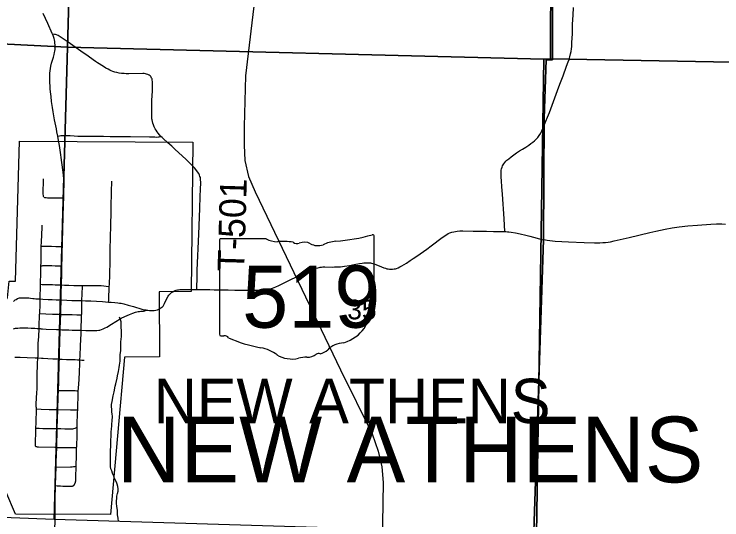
# Model space of a CAD drawing. Extents: x 0 to 34, y 0 to 22.
# Drawn here: x 5.147 to 6.653, y 17.611 to 18.687 of the extents above; entities that cross this region are included whole.
import ezdxf

# ---------------------------------------------------------------- set-up
doc = ezdxf.new("R2010")
doc.units = 0
for name, color, linetype in [('GM_X_City_Street', 7, 'Continuous'), ('GM_X_Corporation', 7, 'Continuous'), ('GM_X_Corporation_Text', 7, 'Continuous'), ('GM_X_County_Road', 7, 'Continuous'), ('GM_X_Minor_River', 7, 'Continuous'), ('GM_X_Rail_Line', 7, 'Continuous'), ('GM_X_Section_Text', 7, 'Continuous'), ('GM_X_State_Location', 7, 'Continuous'), ('GM_X_State_Route', 7, 'Continuous'), ('GM_X_State_Shield', 7, 'Continuous'), ('GM_X_Township_Road', 7, 'Continuous'), ('GM_X_Township_Road_Text', 7, 'Continuous'), ('SH_Text', 7, 'Continuous')]:
    doc.layers.add(name, color=color, linetype=linetype)

msp = doc.modelspace()

# ---------------------------------------------------------------- linework, layer by layer
at = {"layer": 'GM_X_City_Street'}
for points in [[(5.2096, 18.2975), (5.2092, 18.2991), (5.2089, 18.3), (5.2088, 18.3011), (5.2086, 18.3043), (5.2093, 18.3364)], [(5.3473, 18.0744), (5.3477, 18.0781), (5.3478, 18.0801), (5.3488, 18.1076), (5.3492, 18.1119), (5.3496, 18.1167), (5.35, 18.1283), (5.3501, 18.1334), (5.3505, 18.1609), (5.3507, 18.1724), (5.3509, 18.1869), (5.351, 18.1944), (5.3512, 18.203), (5.3514, 18.2107), (5.3523, 18.2389), (5.3528, 18.2653), (5.3532, 18.2766), (5.3533, 18.2879), (5.3536, 18.298), (5.3539, 18.3092), (5.3545, 18.3318)], [(5.2096, 18.2975), (5.2111, 18.2971), (5.2144, 18.2968), (5.2173, 18.2966), (5.2235, 18.2964), (5.2294, 18.2963), (5.2422, 18.2961), (5.2522, 18.296)], [(5.237, 17.7645), (5.2332, 17.7646), (5.1985, 17.7653), (5.1959, 17.7655), (5.1951, 17.7657), (5.1943, 17.7658), (5.1938, 17.766), (5.1933, 17.7663), (5.193, 17.7665), (5.1926, 17.7667), (5.1924, 17.767), (5.1922, 17.7672), (5.1921, 17.7673), (5.1929, 17.8057), (5.1931, 17.8168), (5.1943, 17.8466), (5.1942, 17.8485), (5.194, 17.8496), (5.1937, 17.8507), (5.1935, 17.8521), (5.1937, 17.8579), (5.1949, 17.8819), (5.1952, 17.8886), (5.1953, 17.898), (5.1956, 17.9215), (5.196, 17.939), (5.1963, 17.9454), (5.1966, 17.9528), (5.1967, 17.9553), (5.1971, 17.956), (5.1972, 17.9567), (5.1974, 17.9576), (5.1975, 17.9598), (5.1977, 17.9638), (5.1979, 17.9862), (5.1987, 18.0009), (5.1992, 18.0071), (5.1995, 18.0109), (5.1998, 18.014), (5.1997, 18.0169), (5.1996, 18.018), (5.1998, 18.0224), (5.2008, 18.0476), (5.2009, 18.0496), (5.2011, 18.0527), (5.2014, 18.0558), (5.2016, 18.0639), (5.2017, 18.0749), (5.2018, 18.081), (5.202, 18.0865), (5.2026, 18.1062), (5.2028, 18.1121), (5.203, 18.138), (5.2031, 18.1467), (5.2035, 18.1507), (5.2037, 18.1584), (5.2041, 18.1693), (5.2042, 18.1781), (5.2043, 18.1899), (5.2043, 18.1933), (5.2046, 18.202), (5.2059, 18.2338), (5.2061, 18.238)], [(5.2043, 18.1933), (5.2088, 18.1933), (5.219, 18.1932), (5.2262, 18.193), (5.2354, 18.1927), (5.2491, 18.1928)], [(5.2035, 18.1507), (5.205, 18.1512), (5.2063, 18.1516), (5.2076, 18.152), (5.2085, 18.1521), (5.2095, 18.1522), (5.2185, 18.1521), (5.2269, 18.1519), (5.234, 18.1516), (5.2398, 18.1514), (5.244, 18.1512), (5.2482, 18.1511)], [(5.2028, 18.1121), (5.2062, 18.1119), (5.2111, 18.1118), (5.2178, 18.1117), (5.228, 18.1114), (5.234, 18.1113), (5.2401, 18.1112), (5.2473, 18.1109), (5.2538, 18.1106), (5.2627, 18.1103), (5.2734, 18.1099), (5.2826, 18.1096), (5.2872, 18.1095), (5.2919, 18.1093), (5.3055, 18.1094), (5.3137, 18.1097), (5.3186, 18.1099), (5.3317, 18.1096), (5.3373, 18.1092), (5.3425, 18.1085), (5.3488, 18.1076)], [(5.2344, 17.6836), (5.2384, 17.6833), (5.2423, 17.6831), (5.245, 17.6828), (5.2504, 17.6824), (5.2597, 17.6822), (5.2638, 17.6821), (5.2688, 17.6821), (5.2697, 17.6823), (5.2704, 17.6825), (5.2712, 17.6828), (5.2719, 17.6831), (5.2725, 17.6834), (5.2732, 17.684), (5.2739, 17.6846), (5.2744, 17.6851), (5.2748, 17.6857), (5.2751, 17.6863), (5.2754, 17.6868), (5.2757, 17.6873), (5.2759, 17.6878), (5.2762, 17.6882), (5.2764, 17.6887), (5.2766, 17.6893), (5.2768, 17.6899), (5.277, 17.6905), (5.2772, 17.6912), (5.2773, 17.6918), (5.2774, 17.6924), (5.2776, 17.6931), (5.2777, 17.6939), (5.2779, 17.701), (5.2786, 17.7247), (5.2792, 17.7485), (5.2794, 17.7547), (5.2795, 17.7645), (5.2797, 17.7664), (5.2798, 17.7685), (5.2799, 17.7728), (5.2803, 17.7845), (5.2803, 17.8076), (5.2804, 17.8134), (5.2807, 17.8214), (5.281, 17.8298), (5.2815, 17.8394), (5.2818, 17.8446), (5.2827, 17.8819), (5.2828, 17.8855), (5.283, 17.8876), (5.2832, 17.8891), (5.2834, 17.8904), (5.2835, 17.8912), (5.2846, 17.9095), (5.2857, 17.926), (5.2859, 17.9314), (5.2861, 17.9371), (5.2864, 17.9512), (5.2868, 17.96), (5.2877, 17.9808), (5.2884, 17.9945), (5.2888, 18.0065), (5.289, 18.0144), (5.2892, 18.0186), (5.2895, 18.0396), (5.2898, 18.0454), (5.29, 18.0469), (5.2901, 18.0479), (5.2902, 18.0486), (5.2903, 18.0495), (5.2908, 18.0736), (5.2909, 18.0773), (5.2912, 18.0916), (5.2919, 18.1077), (5.2919, 18.1093)], [(5.2009, 18.0496), (5.2142, 18.0493), (5.2278, 18.0488), (5.2329, 18.0485), (5.2368, 18.0484), (5.2412, 18.0482), (5.2457, 18.0479), (5.2552, 18.0478), (5.2614, 18.0477), (5.27, 18.0475), (5.2797, 18.0473), (5.285, 18.0471), (5.29, 18.0469)], [(5.3536, 18.0274), (5.3718, 18.0385), (5.3745, 18.0401), (5.3821, 18.0438), (5.3917, 18.0479), (5.399, 18.0507), (5.405, 18.0527), (5.4076, 18.0534), (5.4104, 18.054), (5.4135, 18.0544), (5.4163, 18.0547), (5.4186, 18.0548), (5.4203, 18.055), (5.4218, 18.0552), (5.4233, 18.0555), (5.4246, 18.0558), (5.426, 18.0562), (5.4277, 18.0567), (5.4291, 18.0571)], [(5.145, 18.0172), (5.1474, 18.0179), (5.1497, 18.0184), (5.1519, 18.0187), (5.1545, 18.019), (5.1586, 18.0191), (5.166, 18.0194), (5.1754, 18.0193), (5.1826, 18.0189), (5.1902, 18.0185), (5.1954, 18.0182), (5.1996, 18.018), (5.2017, 18.0177), (5.2033, 18.0175), (5.2065, 18.0173), (5.2147, 18.0169), (5.2365, 18.0161), (5.2446, 18.0158), (5.248, 18.0155), (5.2523, 18.0153), (5.257, 18.0151), (5.2629, 18.0149), (5.2697, 18.0147), (5.2765, 18.0146), (5.2831, 18.0144), (5.289, 18.0144), (5.2991, 18.0139), (5.3107, 18.0135), (5.3145, 18.0134), (5.3188, 18.0135), (5.3223, 18.0137), (5.3264, 18.0143), (5.3291, 18.0148), (5.3322, 18.0158), (5.3357, 18.0171), (5.3403, 18.0195), (5.3436, 18.0212), (5.3536, 18.0274)], [(5.1481, 17.957), (5.1524, 17.957), (5.1592, 17.9567), (5.1744, 17.956), (5.1915, 17.9553), (5.1967, 17.9553), (5.2044, 17.9547)], [(5.2044, 17.9547), (5.2083, 17.9545), (5.2184, 17.9538), (5.2286, 17.9534), (5.2392, 17.9532), (5.2428, 17.953)], [(5.2428, 17.953), (5.245, 17.9527), (5.2467, 17.9525), (5.2485, 17.9524), (5.2579, 17.9523), (5.2763, 17.9518), (5.2815, 17.9516), (5.2864, 17.9512), (5.2906, 17.9508), (5.2952, 17.9505)], [(5.2409, 17.8863), (5.2585, 17.886), (5.2763, 17.8857), (5.28, 17.8855), (5.2828, 17.8855)], [(5.1943, 17.8466), (5.2043, 17.8461), (5.2211, 17.8456), (5.2312, 17.8454), (5.2396, 17.8453), (5.2664, 17.845), (5.2759, 17.8447), (5.2818, 17.8446)], [(5.1929, 17.8057), (5.1998, 17.8056), (5.2079, 17.8054), (5.2153, 17.8053), (5.2211, 17.8052), (5.2383, 17.8052), (5.2462, 17.8049), (5.2545, 17.8046), (5.265, 17.8042), (5.2701, 17.8044), (5.2717, 17.8047), (5.2737, 17.8051), (5.2762, 17.806), (5.2803, 17.8076)], [(5.237, 17.7645), (5.2412, 17.7643), (5.2795, 17.7645)], [(5.2356, 17.7229), (5.2662, 17.7232), (5.27, 17.7236), (5.2727, 17.7239), (5.2755, 17.7243), (5.2786, 17.7247)]]:
    msp.add_lwpolyline(points, dxfattribs=at)
at = {"layer": 'GM_X_Corporation'}
for points in [[(6.2895, 20.4), (2.6, 20.4), (2.6, 16.6918), (3.1555, 16.6686), (3.1684, 16.6682), (4.0515, 16.6368), (4.1011, 16.6362), (4.1867, 16.6352), (4.5473, 16.6256), (4.6351, 16.6229), (5.4202, 16.5982), (6.0834, 16.5816), (6.2194, 16.578), (6.2729, 18.2077), (6.2744, 18.4654), (6.2786, 18.5898), (6.292, 18.5898), (6.2926, 19.1539), (6.2942, 19.6131), (6.2595, 19.6124)], [(9.4, 16.4853), (9.4, 20.4), (6.2895, 20.4), (6.2595, 19.6124), (6.2942, 19.6131), (6.2926, 19.1539), (6.292, 18.5898), (6.2786, 18.5898), (6.2744, 18.4654), (6.2729, 18.2077), (6.2194, 16.578), (8.0963, 16.5226), (9.09, 16.4927)], [(4.2853, 19.7839), (5.2933, 19.7705), (5.2887, 19.6211), (5.2602, 18.6174), (4.2417, 18.6679), (4.2724, 19.7849)], [(6.258, 19.6163), (6.2913, 19.615), (6.2882, 18.592), (6.2734, 18.5913), (5.2602, 18.6174), (5.2887, 19.6211)], [(6.2913, 19.615), (7.2834, 19.5867), (7.3046, 19.5855), (7.291, 18.5737), (6.2882, 18.592)], [(4.2417, 18.6679), (5.2602, 18.6174), (5.2318, 17.611), (4.2074, 17.6513)], [(6.2734, 18.5913), (6.258, 17.5799), (5.2318, 17.611), (5.2602, 18.6174)], [(6.2734, 18.5913), (6.2882, 18.592), (7.291, 18.5737), (7.261, 17.5518), (6.258, 17.5799)], [(5.1491, 17.6228), (5.0046, 17.9608), (5.023, 17.9742), (5.0344, 17.9657), (5.1325, 18.083), (5.1358, 18.119), (5.1491, 18.119), (5.158, 18.4166), (5.527, 18.415), (5.5234, 18.0969), (5.4552, 18.0962), (5.4557, 17.9574), (5.3812, 17.9572), (5.3516, 17.6218)]]:
    msp.add_lwpolyline(points, close=True, dxfattribs=at)
at = {"layer": 'GM_X_County_Road'}
for points in [[(6.2814, 18.4679), (6.2855, 18.478), (6.2974, 18.5095), (6.3029, 18.5247), (6.3079, 18.5382), (6.3146, 18.5558), (6.3222, 18.5763), (6.3258, 18.5857), (6.3275, 18.5907), (6.3291, 18.5962), (6.3307, 18.6026), (6.3317, 18.6078), (6.3325, 18.6133), (6.3331, 18.6185), (6.3336, 18.6271), (6.3345, 18.6453), (6.3351, 18.6659), (6.3359, 18.6855), (6.3368, 18.7017)], [(6.1907, 18.2247), (6.1895, 18.2514), (6.1856, 18.3043), (6.1845, 18.3195), (6.1834, 18.3321), (6.1829, 18.3404), (6.1828, 18.3478), (6.183, 18.3513), (6.1833, 18.355), (6.184, 18.3582), (6.1849, 18.3614), (6.1861, 18.3642), (6.1872, 18.3662), (6.1887, 18.3685), (6.1908, 18.3716), (6.1928, 18.374), (6.1953, 18.3764), (6.199, 18.3796), (6.2041, 18.3834), (6.2156, 18.392), (6.2218, 18.396), (6.2281, 18.3997), (6.2357, 18.4044), (6.242, 18.4085), (6.2463, 18.4116), (6.2505, 18.4147), (6.2541, 18.4178), (6.2576, 18.4212), (6.2607, 18.4247), (6.2638, 18.429), (6.2673, 18.4343), (6.2698, 18.4391), (6.2719, 18.4439), (6.2738, 18.4488), (6.2783, 18.4597), (6.2814, 18.4679)]]:
    msp.add_lwpolyline(points, dxfattribs=at)
at = {"layer": 'GM_X_Minor_River'}
msp.add_lwpolyline([(5.3683, 17.6072), (5.3677, 17.6143), (5.3667, 17.6214), (5.3663, 17.6305), (5.3649, 17.6395), (5.3646, 17.6455), (5.3641, 17.6511), (5.3647, 17.6557), (5.3648, 17.6609), (5.3662, 17.6663), (5.3679, 17.6716), (5.3681, 17.6769), (5.3675, 17.6814), (5.3658, 17.6866), (5.3645, 17.6907), (5.3604, 17.6988), (5.3587, 17.7033), (5.3558, 17.7096), (5.3545, 17.7148), (5.3525, 17.7193), (5.3519, 17.7242), (5.3517, 17.7302), (5.3512, 17.7437), (5.3513, 17.7509), (5.3515, 17.7565), (5.3521, 17.769), (5.3525, 17.7803), (5.3529, 17.7889), (5.353, 17.7976), (5.3539, 17.8044), (5.3541, 17.8097), (5.3546, 17.8153), (5.3548, 17.821), (5.3556, 17.8312), (5.3554, 17.8357), (5.3544, 17.8409), (5.3543, 17.8458), (5.3537, 17.8518), (5.3539, 17.8559), (5.3548, 17.8627), (5.3574, 17.8745), (5.3594, 17.8832), (5.3616, 17.8953), (5.3629, 17.8999), (5.3655, 17.912), (5.3665, 17.9169), (5.3684, 17.9264), (5.37, 17.9347), (5.3709, 17.94), (5.3718, 17.9487), (5.372, 17.9528), (5.3724, 17.9618), (5.3736, 17.9709), (5.3737, 17.9796), (5.3737, 17.9886), (5.3746, 17.9957), (5.3748, 18.0006), (5.3753, 18.007), (5.3746, 18.0273), (5.374, 18.0322), (5.3727, 18.0374), (5.3709, 18.0423)], dxfattribs=at)
at = {"layer": 'GM_X_Rail_Line'}
msp.add_lwpolyline([(5.5724, 19.342), (5.5761, 19.2882), (5.58, 19.2345), (5.5919, 19.1861), (5.6086, 19.147), (5.6292, 19.1114), (5.6469, 19.0765), (5.662, 19.0399), (5.6772, 18.9859), (5.6799, 18.9462), (5.6802, 18.9066), (5.6758, 18.8652), (5.6388, 18.5558), (5.6363, 18.4479), (5.6361, 18.4083), (5.6376, 18.3757), (5.6449, 18.3419), (5.6594, 18.3087), (5.8411, 17.9298), (5.9084, 17.7939), (5.9214, 17.7565), (5.9292, 17.7232), (5.9319, 17.6898), (5.9275, 17.4266)], dxfattribs=at)
at = {"layer": 'GM_X_State_Route'}
for points in [[(5.2394, 18.4273), (5.2376, 18.4365), (5.2364, 18.4431), (5.2327, 18.4621), (5.2296, 18.4791), (5.228, 18.4889), (5.2262, 18.5014), (5.225, 18.5117), (5.224, 18.5219), (5.2234, 18.5281), (5.2229, 18.5339), (5.2225, 18.5415), (5.2222, 18.5477), (5.2221, 18.5546), (5.2225, 18.5617), (5.223, 18.5669), (5.2237, 18.5719), (5.2246, 18.5763), (5.2261, 18.5828), (5.2301, 18.5958), (5.2317, 18.6012), (5.2326, 18.6054), (5.2332, 18.6087), (5.2336, 18.6118), (5.2338, 18.6153), (5.2337, 18.6222), (5.2334, 18.6258), (5.233, 18.6291), (5.2323, 18.6328), (5.2316, 18.6356), (5.2294, 18.6422), (5.2282, 18.6449), (5.2276, 18.6465), (5.2183, 18.6675), (5.2086, 18.6886)], [(5.2465, 18.0787), (5.2468, 18.0946), (5.2473, 18.1109), (5.2478, 18.1361), (5.2482, 18.1511), (5.2485, 18.1691), (5.2489, 18.1861), (5.2491, 18.1928), (5.2493, 18.2023), (5.2518, 18.2824), (5.2522, 18.296), (5.2523, 18.3015), (5.2525, 18.3083), (5.2526, 18.3262), (5.2522, 18.3352), (5.2514, 18.345), (5.2502, 18.3557), (5.2468, 18.3818), (5.246, 18.3875), (5.2429, 18.4074), (5.2411, 18.4181), (5.2394, 18.4273)], [(6.2702, 18.2078), (6.2776, 18.2065), (6.2812, 18.2059), (6.2921, 18.2045), (6.2976, 18.2042), (6.3262, 18.2027), (6.3598, 18.2013), (6.3813, 18.2005), (6.3863, 18.2003), (6.3932, 18.2005), (6.3992, 18.2008), (6.4047, 18.2013), (6.4105, 18.202), (6.4154, 18.2029), (6.4233, 18.2046), (6.4556, 18.212), (6.4992, 18.2223), (6.5122, 18.225), (6.5317, 18.2296), (6.5466, 18.2324), (6.562, 18.2346), (6.5799, 18.2365), (6.6008, 18.2382), (6.6291, 18.2403), (6.6409, 18.2409), (6.647, 18.2411), (6.6523, 18.2409), (6.6602, 18.2402)], [(5.5843, 18.1005), (5.5863, 18.1005), (5.6021, 18.1003), (5.6164, 18.0998), (5.6306, 18.0996), (5.648, 18.0993), (5.6714, 18.0997), (5.6775, 18.1001), (5.6834, 18.1008), (5.6879, 18.1016), (5.6924, 18.1027), (5.6966, 18.104), (5.7035, 18.1068), (5.7101, 18.1098), (5.7717, 18.1398), (5.7788, 18.1429), (5.7843, 18.1451), (5.788, 18.1462), (5.7925, 18.1474), (5.7958, 18.1482), (5.7977, 18.1485), (5.8006, 18.1489), (5.8037, 18.1492), (5.8075, 18.1493), (5.824, 18.1489), (5.8283, 18.149), (5.8413, 18.1495), (5.8492, 18.1505), (5.8599, 18.1522), (5.8702, 18.1542), (5.8813, 18.1563), (5.887, 18.1571), (5.8906, 18.1575), (5.8939, 18.1578), (5.8981, 18.1579), (5.9011, 18.1578), (5.9046, 18.1575), (5.9071, 18.1572), (5.9096, 18.1566), (5.9125, 18.1558), (5.9159, 18.1546), (5.9282, 18.1493), (5.9334, 18.1473), (5.9365, 18.1462), (5.9394, 18.1454), (5.9425, 18.1448), (5.9451, 18.1445), (5.9485, 18.1443), (5.9518, 18.1444), (5.9552, 18.1448), (5.9579, 18.1454), (5.9604, 18.1461), (5.9635, 18.1474), (5.9673, 18.1491), (5.9713, 18.1514), (5.9813, 18.1574), (5.9892, 18.1626), (5.9957, 18.167), (6.0034, 18.1722), (6.0109, 18.1772), (6.018, 18.182), (6.0246, 18.1867), (6.0342, 18.1938), (6.0572, 18.2117), (6.0606, 18.2142), (6.0639, 18.2164), (6.0675, 18.2185), (6.0704, 18.22), (6.0737, 18.2215), (6.0782, 18.2232), (6.082, 18.2242), (6.0855, 18.2249), (6.0894, 18.2253), (6.0949, 18.2257), (6.1015, 18.2257), (6.1232, 18.2253), (6.1378, 18.2252), (6.1519, 18.225), (6.1663, 18.2249), (6.1841, 18.2247), (6.1907, 18.2247)], [(6.1907, 18.2247), (6.1928, 18.2246), (6.1965, 18.2242), (6.1996, 18.2237), (6.2045, 18.2232), (6.2133, 18.2217), (6.2233, 18.2198), (6.2353, 18.2169), (6.2437, 18.2146), (6.2596, 18.2104), (6.2669, 18.2085), (6.2702, 18.2078)], [(5.4291, 18.0571), (5.4313, 18.0569), (5.4342, 18.0565), (5.4378, 18.0563), (5.4445, 18.0565), (5.4479, 18.057), (5.4513, 18.058), (5.4544, 18.0593), (5.4567, 18.0604), (5.459, 18.0617), (5.4608, 18.0631), (5.4622, 18.0645), (5.4633, 18.0658), (5.4643, 18.0671), (5.4665, 18.0712), (5.4696, 18.0776), (5.474, 18.0867), (5.4756, 18.0889), (5.4771, 18.0907), (5.479, 18.0926), (5.4812, 18.0945), (5.4839, 18.0962), (5.4864, 18.0974), (5.489, 18.0986), (5.4915, 18.0994), (5.4939, 18.1), (5.4962, 18.1005), (5.499, 18.1008), (5.5018, 18.1011), (5.5057, 18.1012), (5.5173, 18.1014)], [(5.5173, 18.1014), (5.5302, 18.1014), (5.5351, 18.1014), (5.5425, 18.1012), (5.553, 18.1011), (5.5629, 18.1008), (5.5724, 18.1007), (5.5843, 18.1005)], [(5.1449, 18.0756), (5.1468, 18.0772), (5.1488, 18.0788), (5.1507, 18.08), (5.1538, 18.0816), (5.1561, 18.0824), (5.1581, 18.083), (5.1594, 18.0833)], [(5.1594, 18.0833), (5.1625, 18.0836), (5.1698, 18.0835), (5.1739, 18.0833), (5.1776, 18.083), (5.1812, 18.0826), (5.186, 18.0821), (5.1894, 18.0818), (5.1927, 18.0815), (5.197, 18.0813), (5.2018, 18.081), (5.2078, 18.0807), (5.2186, 18.08), (5.2271, 18.0796), (5.2359, 18.0792), (5.2415, 18.0789), (5.2465, 18.0787)], [(5.2422, 17.9331), (5.2423, 17.937), (5.2425, 17.9464), (5.2428, 17.953), (5.2429, 17.9593), (5.2432, 17.9699), (5.2437, 17.9867), (5.2446, 18.0158), (5.2453, 18.035), (5.2457, 18.0479), (5.2458, 18.0547), (5.2465, 18.0787)], [(5.2465, 18.0787), (5.2586, 18.0783), (5.2691, 18.0779), (5.283, 18.0776), (5.2909, 18.0773), (5.2982, 18.0771), (5.3098, 18.0766), (5.322, 18.076), (5.3344, 18.0753), (5.3473, 18.0744), (5.3533, 18.0739), (5.3608, 18.0733), (5.3669, 18.0727), (5.3706, 18.0722), (5.374, 18.0716), (5.3802, 18.0703), (5.3888, 18.068), (5.4005, 18.0646), (5.4185, 18.0594), (5.4236, 18.0581), (5.4264, 18.0575), (5.4291, 18.0571)], [(5.2336, 17.6124), (5.2338, 17.6468), (5.234, 17.6561), (5.2341, 17.6642), (5.2342, 17.6738), (5.2344, 17.6836), (5.2349, 17.7047), (5.2356, 17.7229), (5.2359, 17.7339), (5.237, 17.7645), (5.2383, 17.8052), (5.2396, 17.8453), (5.2404, 17.8729), (5.2409, 17.8863), (5.2413, 17.9045), (5.2417, 17.9195), (5.2422, 17.9331)], [(5.2334, 17.5951), (5.2335, 17.6039), (5.2336, 17.6124)]]:
    msp.add_lwpolyline(points, dxfattribs=at)
at = {"layer": 'GM_X_State_Shield'}
for p, q in [((5.683, 18.2092), (5.5865, 18.2092)), ((5.9128, 18.1094), (5.9128, 18.2141)), ((5.5833, 18.2057), (5.5833, 18.0056)), ((5.9128, 18.1095), (5.9128, 18.1094))]:
    msp.add_line(p, q, dxfattribs=at)
for centre, major_axis, start_param, end_param in [((5.587, 18.2061), (0.00382, 0), 1.712693, 3.28349), ((5.706, 18.2324), (0.037, 0), 4.042523, 4.731795), ((5.7954, 18.482), (0.3495, 0), 4.814394, 5.042369), ((5.9092, 18.2146), (0.00367, 0), 6.141152, 7.989035), ((5.7183, 18.0968), (0.133, 0), 1.404758, 1.657858), ((5.7485, 18.2072), (0.0107, 0), 3.836095, 5.185415), ((5.7642, 18.1841), (0.0222, 0), 0.950623, 2.079405), ((5.7928, 18.2158), (0.0267, 0), 4.081561, 5.145723), ((5.84, 18.148), (0.0703, 0), 1.699011, 2.107814), ((5.912, 18.1017), (0.00568, 0), 1.883978, 3.671073), ((5.9089, 18.109), (0.00393, 0), 5.05454, 6.418171), ((5.8759, 18.0885), (0.0341, 0), 5.934695, 6.695948), ((5.926, 18.0656), (0.0248, 0), 2.387724, 3.262537), ((5.815, 18.0523), (0.0874, 0), 5.101752, 6.440018), ((5.5871, 18.0052), (0.00385, 0), 3.00124, 4.508301), ((5.5876, 18.0256), (0.0294, 0), 4.665946, 4.897461), ((5.5937, 17.9941), (0.0106, 0), 0.519207, 1.627899), ((5.7275, 18.1739), (0.2524, 0), 4.195997, 4.488961), ((5.8519, 17.9494), (0.0479, 0), 1.647645, 2.488434), ((5.6522, 17.9157), (0.079, 0), 0.823519, 1.323587), ((5.7912, 17.9862), (0.0282, 0), 4.937069, 5.64225), ((5.7376, 17.9931), (0.0501, 0), 4.026481, 4.996735), ((5.7666, 17.9239), (0.0412, 0), 1.495662, 1.94098), ((5.7703, 17.9781), (0.0267, 0), 4.691044, 5.507374), ((5.7944, 17.9587), (0.00752, 0), 1.147584, 2.315152)]:
    msp.add_ellipse(centre, major_axis=major_axis, ratio=0.8, start_param=start_param, end_param=end_param, dxfattribs=at)
at = {"layer": 'GM_X_Township_Road'}
for points in [[(5.4639, 18.4225), (5.4617, 18.4245), (5.4588, 18.4272), (5.4556, 18.4304), (5.4528, 18.4339), (5.4506, 18.4368), (5.4486, 18.44), (5.4465, 18.4435), (5.4446, 18.4473), (5.4429, 18.4515), (5.4417, 18.4553), (5.4409, 18.4587), (5.4401, 18.4625), (5.4398, 18.4647), (5.4395, 18.4687), (5.4393, 18.4747), (5.4396, 18.4965), (5.4398, 18.5036), (5.4406, 18.5244), (5.4412, 18.5367), (5.4411, 18.5414), (5.4409, 18.5442), (5.4404, 18.5471), (5.4399, 18.5495), (5.4391, 18.5513), (5.4383, 18.5532), (5.4375, 18.5546), (5.4358, 18.5564), (5.4336, 18.5578), (5.4311, 18.559), (5.4285, 18.5598), (5.4259, 18.5604), (5.4233, 18.5607), (5.4206, 18.5609), (5.3904, 18.5606), (5.3852, 18.5606), (5.3806, 18.5607), (5.3753, 18.5611), (5.3702, 18.5617), (5.3651, 18.5628), (5.3611, 18.5638), (5.3566, 18.5653), (5.353, 18.5666), (5.3499, 18.5681), (5.3463, 18.5699), (5.3414, 18.5726), (5.3364, 18.5756), (5.3242, 18.5835), (5.3196, 18.5868), (5.2988, 18.6013), (5.2932, 18.6053), (5.2612, 18.628), (5.2469, 18.6378), (5.2425, 18.6406), (5.2399, 18.642), (5.2369, 18.6433), (5.2342, 18.6441), (5.2323, 18.6444), (5.2282, 18.6449)], [(5.2394, 18.4273), (5.2427, 18.4281), (5.246, 18.4288), (5.2495, 18.4291), (5.2535, 18.4292), (5.2602, 18.429), (5.2655, 18.4287), (5.274, 18.4282), (5.2823, 18.4279), (5.2919, 18.4276), (5.3113, 18.4275)], [(5.3113, 18.4275), (5.3364, 18.4273), (5.3507, 18.427), (5.3625, 18.4267), (5.3732, 18.4266), (5.3939, 18.4268), (5.4347, 18.4265), (5.441, 18.4262), (5.4456, 18.4259), (5.4494, 18.4257), (5.454, 18.426), (5.4554, 18.4263), (5.4568, 18.4266), (5.4588, 18.4272)], [(5.5394, 18.3478), (5.537, 18.3514), (5.5331, 18.3567), (5.5303, 18.3599), (5.5268, 18.3635), (5.5235, 18.3669), (5.5116, 18.3786), (5.4895, 18.3993), (5.4818, 18.4064), (5.4739, 18.4134), (5.4639, 18.4225)], [(5.5351, 18.1014), (5.5358, 18.1301), (5.5362, 18.1419), (5.5398, 18.2188), (5.5416, 18.2735), (5.5425, 18.2993), (5.5431, 18.3147), (5.5435, 18.3281), (5.5433, 18.3359), (5.5428, 18.3392), (5.5419, 18.342), (5.5409, 18.3445), (5.5394, 18.3478)]]:
    msp.add_lwpolyline(points, dxfattribs=at)

# ---------------------------------------------------------------- texts
at = {"layer": 'GM_X_Corporation_Text'}
msp.add_text('NEW ATHENS', height=0.0947, rotation=0, dxfattribs=at).set_placement((5.4437, 17.8164))
at = {"layer": 'GM_X_Section_Text'}
msp.add_text('35', height=0.04186, rotation=0, dxfattribs=at).set_placement((5.8554, 18.0375))
at = {"layer": 'GM_X_State_Location'}
for s in ['s', 'r']:
    msp.add_text(s, height=0.000189, dxfattribs=at).set_placement((5.7443, 18.0924))
msp.add_text('519', height=0.000189, rotation=0, dxfattribs=at).set_placement((5.6775, 18.0786))
at = {"layer": 'GM_X_State_Shield'}
msp.add_text('519', height=0.13184, dxfattribs=at).set_placement((5.6317, 18.0197))
at = {"layer": 'GM_X_Township_Road_Text'}
msp.add_text('T-501', height=0.05682, rotation=88.3176, dxfattribs=at).set_placement((5.636, 18.1384))
at = {"layer": 'SH_Text'}
msp.add_text('NEW ATHENS', height=0.14, dxfattribs=at).set_placement((5.3652, 17.6903))

doc.saveas('drawing.dxf')
